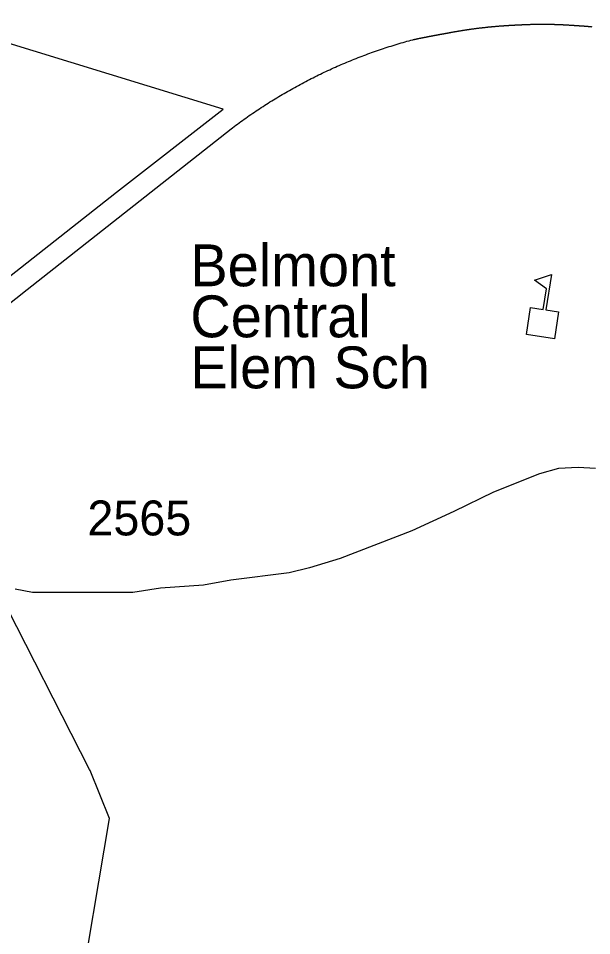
# Model space of a CAD drawing. Extents: x 1364363 to 1407445, y 538563 to 573342.
# Drawn here: x 1385775 to 1387829, y 546790 to 550075 of the extents above; entities that cross this region are included whole.
import ezdxf

# ---------------------------------------------------------------- set-up
doc = ezdxf.new("R2010")
doc.units = 0
for name, color, linetype in [('Exist Boundary Political City Limit New', 7, 'Continuous'), ('Exist Cultural Educational Facility High CELL', 7, 'Continuous'), ('Exist Cultural Educational Facility High Label', 7, 'Continuous'), ('Exist Railroad Mainline', 7, 'Continuous'), ('Exist Road Secondary Type 51 Attributed', 7, 'Continuous'), ('Exist Road Secondary Type 51 Number Label', 7, 'Continuous')]:
    doc.layers.add(name, color=color, linetype=linetype)

msp = doc.modelspace()

# ---------------------------------------------------------------- linework, layer by layer
at = {"layer": 'Exist Boundary Political City Limit New'}
for points in [[(1386030, 547384.7), (1385702.4, 548024.7), (1385471.1, 548058.8), (1385200.9, 548133.9), (1385014.9, 548190.4), (1384825.6, 548266.9), (1384763.5, 548306.2), (1385007.8, 548489.6), (1384941.6, 548520.2), (1386127.1, 549452.3), (1386509, 549750.2), (1385691.1, 550000.7), (1385605, 550011.1), (1385730.1, 550137), (1384990.9, 551732.2), (1384733.6, 552351.8), (1384320.9, 553308.2), (1383639.1, 552778.5), (1383439.1, 553038.9), (1383521, 553127.3), (1383078.1, 553192.4), (1382763.9, 552834.5), (1382486.2, 553789.1)], [(1386164.4, 546132.4), (1385985.8, 546521.2), (1386102.1, 547209.4), (1386032, 547380.7), (1386030, 547384.7)]]:
    msp.add_lwpolyline(points, dxfattribs=at)
at = {"layer": 'Exist Cultural Educational Facility High CELL'}
msp.add_lwpolyline([(1387595.7, 548942.7), (1387610.5, 549039.5), (1387656, 549032.5), (1387667.4, 549106.7), (1387624.5, 549137.8), (1387684.9, 549158.1), (1387665.5, 549031.1), (1387711, 549024.1), (1387696.2, 548927.3)], close=True, dxfattribs=at)
at = {"layer": 'Exist Railroad Mainline'}
for points in [[(1387315.1, 550023.2), (1387316.8, 550023.5), (1387318.2, 550023.8), (1387319.9, 550024.1), (1387321.5, 550024.4), (1387323, 550024.7), (1387324.7, 550025), (1387326.2, 550025.3), (1387327.9, 550025.6), (1387329.4, 550025.9), (1387331, 550026.3), (1387332.7, 550026.5), (1387334.2, 550026.8), (1387335.7, 550027.1), (1387337.4, 550027.4), (1387339, 550027.7), (1387340.7, 550027.9), (1387342.1, 550028.3), (1387343.7, 550028.5), (1387345.4, 550028.8), (1387347, 550029), (1387348.5, 550029.4), (1387350.1, 550029.6), (1387351.7, 550029.9), (1387353.4, 550030.2), (1387354.9, 550030.4), (1387356.5, 550030.7), (1387358.1, 550031), (1387359.7, 550031.2), (1387361.3, 550031.5), (1387362.9, 550031.8), (1387364.5, 550032), (1387366.1, 550032.3), (1387367.6, 550032.6), (1387369.3, 550032.8), (1387370.9, 550033), (1387372.5, 550033.3), (1387374.1, 550033.6), (1387375.6, 550033.8), (1387377.3, 550034.1), (1387378.9, 550034.3), (1387380.6, 550034.5), (1387382.1, 550034.7), (1387383.6, 550035), (1387385.3, 550035.2), (1387386.9, 550035.5), (1387388.5, 550035.8), (1387390.1, 550035.9), (1387391.6, 550036.2), (1387393.3, 550036.4), (1387394.9, 550036.6), (1387396.5, 550036.9), (1387398.1, 550037.1), (1387399.6, 550037.3), (1387401.3, 550037.6), (1387402.9, 550037.8), (1387404.5, 550038), (1387406.1, 550038.2), (1387407.7, 550038.4), (1387409.3, 550038.6), (1387410.9, 550038.9), (1387412.5, 550039), (1387414.1, 550039.2), (1387415.7, 550039.5), (1387417.4, 550039.7), (1387418.9, 550039.9), (1387420.5, 550040.1), (1387422.2, 550040.3), (1387423.7, 550040.5), (1387425.4, 550040.7), (1387427, 550040.9), (1387428.6, 550041), (1387430.2, 550041.2), (1387431.7, 550041.4), (1387433.4, 550041.6), (1387435, 550041.8), (1387436.6, 550042), (1387438.3, 550042.2), (1387439.7, 550042.4), (1387441.3, 550042.6), (1387443, 550042.7), (1387444.6, 550042.9), (1387446.3, 550043.1), (1387447.9, 550043.2), (1387449.6, 550043.4), (1387451.1, 550043.6), (1387452.6, 550043.8), (1387454.3, 550044), (1387455.9, 550044.1), (1387457.5, 550044.3), (1387459.1, 550044.4), (1387460.7, 550044.6), (1387462.4, 550044.7), (1387464, 550044.9), (1387465.5, 550045.1), (1387467.1, 550045.2), (1387468.7, 550045.4), (1387470.4, 550045.5), (1387472, 550045.7), (1387473.6, 550045.9)], [(1387473.6, 550045.9), (1387474.9, 550046), (1387476.2, 550046.1), (1387477.6, 550046.2), (1387478.9, 550046.3), (1387480.2, 550046.4), (1387481.5, 550046.6), (1387482.9, 550046.6), (1387484.1, 550046.7), (1387485.5, 550046.9), (1387486.8, 550047), (1387488.1, 550047.1), (1387489.5, 550047.2), (1387490.8, 550047.3), (1387492.1, 550047.4), (1387493.3, 550047.5), (1387494.8, 550047.6), (1387496, 550047.7), (1387497.3, 550047.8), (1387498.8, 550048), (1387500, 550048), (1387501.3, 550048.1), (1387502.7, 550048.3), (1387504, 550048.3), (1387505.2, 550048.4), (1387506.7, 550048.5), (1387508, 550048.6), (1387509.2, 550048.7), (1387510.7, 550048.8), (1387511.9, 550048.9), (1387513.2, 550049), (1387514.4, 550049.1), (1387515.9, 550049.2), (1387517.2, 550049.2), (1387518.6, 550049.4), (1387519.9, 550049.4), (1387521.1, 550049.5), (1387522.5, 550049.7), (1387523.8, 550049.8), (1387525.1, 550049.8), (1387526.5, 550049.9), (1387527.8, 550050), (1387529.1, 550050.1), (1387530.3, 550050.1), (1387531.8, 550050.3), (1387533.1, 550050.3), (1387534.3, 550050.4), (1387535.8, 550050.5), (1387537, 550050.6), (1387538.3, 550050.6), (1387539.7, 550050.7), (1387541, 550050.8), (1387542.3, 550050.9), (1387543.7, 550050.9), (1387545, 550051.1), (1387546.2, 550051.1), (1387547.7, 550051.2), (1387549, 550051.2), (1387550.2, 550051.3), (1387551.7, 550051.4), (1387552.9, 550051.5), (1387554.2, 550051.5), (1387555.5, 550051.7), (1387556.9, 550051.7), (1387558.2, 550051.8), (1387559.5, 550051.8), (1387560.9, 550051.9), (1387562.1, 550052), (1387563.5, 550052.1), (1387564.9, 550052.1), (1387566.1, 550052.2), (1387567.5, 550052.3), (1387568.8, 550052.3), (1387570.1, 550052.4), (1387571.4, 550052.4), (1387572.8, 550052.5), (1387574.1, 550052.6), (1387575.3, 550052.6), (1387576.8, 550052.7), (1387578, 550052.7), (1387579.3, 550052.7), (1387580.8, 550052.8), (1387582, 550052.9), (1387583.3, 550052.9), (1387584.6, 550053), (1387586, 550053.1), (1387587.3, 550053.1), (1387588.6, 550053.2), (1387590, 550053.2), (1387591.2, 550053.2), (1387592.6, 550053.3), (1387594, 550053.4), (1387595.2, 550053.4), (1387596.7, 550053.4), (1387597.9, 550053.5), (1387599.2, 550053.5), (1387600.7, 550053.6), (1387601.9, 550053.6), (1387603.2, 550053.7), (1387604.5, 550053.8)], [(1387604.5, 550053.8), (1387606.1, 550053.8), (1387607.7, 550053.8), (1387609.5, 550053.9), (1387611.1, 550054), (1387612.8, 550054), (1387614.4, 550054), (1387616, 550054.1), (1387617.6, 550054.1), (1387619.2, 550054.1), (1387620.9, 550054.2), (1387622.5, 550054.2), (1387624.2, 550054.3), (1387625.8, 550054.3), (1387627.5, 550054.3), (1387629.2, 550054.3), (1387630.7, 550054.4), (1387632.4, 550054.4), (1387634, 550054.4), (1387635.6, 550054.4), (1387637.3, 550054.4), (1387638.9, 550054.4), (1387640.5, 550054.4), (1387642.1, 550054.5), (1387643.8, 550054.5), (1387645.5, 550054.5), (1387647.1, 550054.5), (1387648.8, 550054.5), (1387650.4, 550054.5), (1387652, 550054.5), (1387653.6, 550054.5), (1387655.2, 550054.5), (1387656.9, 550054.5), (1387658.5, 550054.5), (1387660.1, 550054.5), (1387661.9, 550054.5), (1387663.5, 550054.5), (1387665.2, 550054.4), (1387666.7, 550054.4), (1387668.3, 550054.4), (1387670, 550054.4), (1387671.6, 550054.4), (1387673.3, 550054.4), (1387674.9, 550054.4), (1387676.5, 550054.3), (1387678.1, 550054.3), (1387679.8, 550054.3), (1387681.5, 550054.3), (1387683.1, 550054.2), (1387684.7, 550054.2), (1387686.4, 550054.1), (1387688, 550054.1), (1387689.7, 550054.1), (1387691.2, 550054.1), (1387692.8, 550054), (1387694.5, 550054), (1387696.1, 550053.9), (1387697.9, 550053.9), (1387699.5, 550053.8), (1387701.1, 550053.8), (1387702.8, 550053.7), (1387704.3, 550053.6), (1387706, 550053.6), (1387707.6, 550053.5), (1387709.2, 550053.5), (1387710.9, 550053.4), (1387712.5, 550053.4), (1387714.2, 550053.3), (1387715.9, 550053.2), (1387717.5, 550053.1), (1387719.1, 550053.1), (1387720.7, 550053), (1387722.4, 550052.9), (1387724, 550052.9), (1387725.7, 550052.8), (1387727.3, 550052.7), (1387728.8, 550052.6), (1387730.5, 550052.6), (1387732.1, 550052.4), (1387733.8, 550052.4), (1387735.5, 550052.3), (1387737.1, 550052.2), (1387738.8, 550052.1), (1387740.4, 550052), (1387742, 550052), (1387743.6, 550051.8), (1387745.2, 550051.8), (1387746.9, 550051.7), (1387748.5, 550051.5), (1387750.2, 550051.4), (1387751.8, 550051.3), (1387753.3, 550051.2), (1387755, 550051.1), (1387756.6, 550051), (1387758.3, 550050.9), (1387760, 550050.7), (1387761.6, 550050.6), (1387763.3, 550050.5), (1387764.9, 550050.4), (1387766.5, 550050.3)], [(1387766.5, 550050.3), (1387767.9, 550050.2), (1387769.3, 550050.1), (1387770.8, 550050), (1387772.2, 550050), (1387773.6, 550049.9), (1387775, 550049.8), (1387776.5, 550049.7), (1387777.8, 550049.5), (1387779.4, 550049.5), (1387780.7, 550049.4), (1387782.2, 550049.3), (1387783.6, 550049.2), (1387785.1, 550049.1), (1387786.5, 550049), (1387788, 550048.9), (1387789.4, 550048.8), (1387790.8, 550048.7), (1387792.3, 550048.6), (1387793.6, 550048.5), (1387795.2, 550048.4), (1387796.5, 550048.3), (1387798, 550048.2), (1387799.4, 550048.1), (1387800.7, 550048), (1387802.2, 550047.8), (1387803.7, 550047.8), (1387805.1, 550047.6), (1387806.5, 550047.5), (1387808, 550047.4), (1387809.4, 550047.2), (1387810.9, 550047.1), (1387812.3, 550047), (1387813.6, 550046.9), (1387815.2, 550046.8), (1387816.5, 550046.7), (1387818, 550046.6), (1387819.4, 550046.4), (1387820.9, 550046.3), (1387822.2, 550046.2), (1387823.7, 550046.1), (1387825.1, 550045.9), (1387826.5, 550045.8), (1387828, 550045.6), (1387829.4, 550045.5)], [(1387189.1, 549999), (1387190.4, 549999.3), (1387191.6, 549999.6), (1387192.8, 549999.8), (1387194.2, 550000.1), (1387195.5, 550000.3), (1387196.7, 550000.6), (1387198, 550000.9), (1387199.3, 550001.1), (1387200.5, 550001.4), (1387201.7, 550001.7), (1387203, 550001.9), (1387204.4, 550002.2), (1387205.6, 550002.4), (1387206.9, 550002.7), (1387208.1, 550003), (1387209.3, 550003.3), (1387210.7, 550003.5), (1387212, 550003.8), (1387213.2, 550004), (1387214.5, 550004.2), (1387215.8, 550004.5), (1387217, 550004.7), (1387218.3, 550005.1), (1387219.6, 550005.3), (1387220.9, 550005.6), (1387222.1, 550005.8), (1387223.4, 550006.1), (1387224.6, 550006.3), (1387225.8, 550006.5), (1387227.3, 550006.8), (1387228.5, 550007.1), (1387229.7, 550007.3), (1387231, 550007.6), (1387232.3, 550007.8), (1387233.5, 550008.1), (1387234.9, 550008.3), (1387236.1, 550008.5), (1387237.4, 550008.8), (1387238.7, 550009.1), (1387239.9, 550009.3), (1387241.1, 550009.6), (1387242.6, 550009.8), (1387243.8, 550010.1), (1387245, 550010.3), (1387246.2, 550010.6), (1387247.5, 550010.8), (1387248.9, 550011), (1387250.1, 550011.3), (1387251.4, 550011.6), (1387252.6, 550011.8), (1387253.8, 550012.1), (1387255.2, 550012.3), (1387256.5, 550012.5), (1387257.7, 550012.7), (1387259, 550013), (1387260.3, 550013.3), (1387261.5, 550013.5), (1387262.9, 550013.8), (1387264.1, 550014), (1387265.4, 550014.2), (1387266.6, 550014.4), (1387267.9, 550014.7), (1387269.2, 550014.9), (1387270.5, 550015.2), (1387271.8, 550015.5), (1387273, 550015.6), (1387274.2, 550015.9), (1387275.7, 550016.1), (1387276.9, 550016.4), (1387278.1, 550016.6), (1387279.4, 550016.8), (1387280.6, 550017), (1387282, 550017.3), (1387283.3, 550017.5), (1387284.5, 550017.8), (1387285.7, 550018), (1387287, 550018.2), (1387288.4, 550018.4), (1387289.6, 550018.7), (1387290.8, 550018.9), (1387292.2, 550019.1), (1387293.4, 550019.4), (1387294.7, 550019.6), (1387296, 550019.8), (1387297.3, 550020.1), (1387298.5, 550020.3), (1387299.8, 550020.5), (1387301.1, 550020.7), (1387302.4, 550021), (1387303.7, 550021.2), (1387304.9, 550021.5), (1387306.1, 550021.6), (1387307.4, 550021.9), (1387308.8, 550022.1), (1387310, 550022.3), (1387311.2, 550022.6), (1387312.6, 550022.7), (1387313.9, 550023), (1387315.1, 550023.2)], [(1386537.2, 549679.1), (1386543, 549683.6), (1386548.9, 549688), (1386554.7, 549692.4), (1386560.8, 549696.8), (1386566.6, 549701.2), (1386572.6, 549705.5), (1386578.6, 549709.8), (1386584.6, 549714.1), (1386590.6, 549718.4), (1386596.6, 549722.7), (1386602.8, 549726.9), (1386608.7, 549731.1), (1386614.9, 549735.3), (1386621, 549739.5), (1386627.1, 549743.6), (1386633.2, 549747.7), (1386639.4, 549751.8), (1386645.5, 549755.8), (1386651.8, 549759.8), (1386658, 549763.9), (1386664.1, 549767.8), (1386670.4, 549771.8), (1386676.6, 549775.8), (1386682.9, 549779.6), (1386689.1, 549783.5), (1386695.5, 549787.4), (1386701.7, 549791.2), (1386708.1, 549795.1), (1386714.3, 549798.8), (1386720.8, 549802.6), (1386727.2, 549806.3), (1386733.5, 549810), (1386739.9, 549813.7), (1386746.3, 549817.4), (1386752.8, 549821), (1386759.2, 549824.6), (1386765.6, 549828.2), (1386772.2, 549831.8), (1386778.6, 549835.3), (1386785.1, 549838.8), (1386791.6, 549842.3), (1386798.1, 549845.7), (1386804.7, 549849.2), (1386811.2, 549852.6), (1386817.8, 549856), (1386824.3, 549859.4), (1386831, 549862.7), (1386837.5, 549866), (1386844.1, 549869.3), (1386850.8, 549872.5), (1386857.4, 549875.8), (1386864.1, 549878.9), (1386870.8, 549882.1), (1386877.4, 549885.3), (1386884.1, 549888.4), (1386890.9, 549891.5), (1386897.6, 549894.6), (1386904.2, 549897.6), (1386911, 549900.6), (1386917.7, 549903.6), (1386924.5, 549906.6), (1386931.3, 549909.5), (1386938.2, 549912.4), (1386944.9, 549915.3), (1386951.6, 549918.1), (1386958.5, 549920.9), (1386965.4, 549923.7), (1386972.1, 549926.6), (1386979, 549929.3), (1386985.8, 549932), (1386992.8, 549934.7), (1386999.7, 549937.4), (1387006.5, 549940), (1387013.5, 549942.6), (1387020.4, 549945.2), (1387027.2, 549947.7), (1387034.2, 549950.3), (1387041.1, 549952.8), (1387048.2, 549955.3), (1387055.1, 549957.7), (1387062, 549960.1), (1387069, 549962.6), (1387076, 549964.9), (1387083, 549967.3), (1387090, 549969.6), (1387097.2, 549971.9), (1387104.1, 549974.1), (1387111.1, 549976.3), (1387118.1, 549978.5), (1387125.3, 549980.7), (1387132.2, 549982.9), (1387139.4, 549985), (1387146.5, 549987.1), (1387153.5, 549989.1), (1387160.6, 549991.1), (1387167.7, 549993.2), (1387174.9, 549995.1), (1387182, 549997.1), (1387189.1, 549999)], [(1384802.7, 548310.4), (1384891.1, 548380.1), (1385126.9, 548566), (1385806.5, 549104.5), (1386537.2, 549679.1)]]:
    msp.add_lwpolyline(points, dxfattribs=at)
at = {"layer": 'Exist Road Secondary Type 51 Attributed'}
msp.add_lwpolyline([(1387842.8, 548462.6), (1387780.5, 548466.3), (1387711, 548462.6), (1387642.8, 548444.3), (1387478, 548378.4), (1387335.2, 548308.7), (1387185.1, 548239.1), (1386928.7, 548140.2), (1386818.9, 548107.2), (1386745.6, 548088.9), (1386536.9, 548063.2), (1386438, 548044.9), (1386284.2, 548033.9), (1386185.3, 548019.2), (1385826.4, 548019.2), (1385764.2, 548030.2)], dxfattribs=at)

# ---------------------------------------------------------------- texts
at = {"layer": 'Exist Cultural Educational Facility High Label'}
for s, p in [('Belmont ', (1386391.4, 549115.7)), ('Central', (1386391.4, 548932.9)), ('Elem Sch', (1386391.4, 548750.1))]:
    msp.add_text(s, height=150, dxfattribs=at).set_placement(p)
at = {"layer": 'Exist Road Secondary Type 51 Number Label'}
msp.add_text('2565', height=125, dxfattribs=at).set_placement((1386022.8, 548223.3))

doc.saveas('drawing.dxf')
